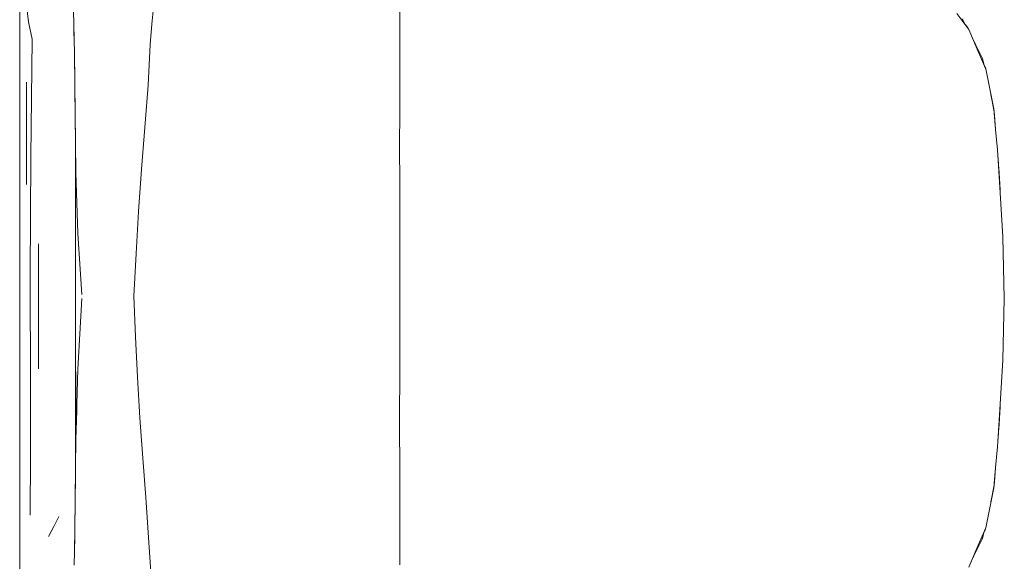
# Model space of a CAD drawing. Header units: millimetres. Extents: x -261 to 187, y -214 to 106.
# Tile 729 of 1056: x -204.843 to -204.071, y 6.91 to 7.334. Entities that reach past the tile are written whole.
import ezdxf

# ---------------------------------------------------------------- set-up
doc = ezdxf.new("R2010")
doc.units = ezdxf.units.MM
doc.header["$LTSCALE"] = 0.005
doc.header["$MEASUREMENT"] = 0
doc.layers.add('IFC-Elemento de mobília-Contorno', color=9, linetype='Continuous', lineweight=5)

msp = doc.modelspace()

# ---------------------------------------------------------------- linework, layer by layer
at = {"layer": 'IFC-Elemento de mobília-Contorno', "lineweight": 5}
for p, q in [((-204.84283, 7.2307), (-204.84272, 7.38414)), ((-204.54495, 7.36668), (-204.54495, 7.33384)), ((-204.83754, 7.34549), (-204.83586, 7.33241)), ((-204.80061, 7.34069), (-204.80036, 7.3305)), ((-204.73918, 7.33053), (-204.73779, 7.34627)), ((-204.83586, 7.33241), (-204.83307, 7.31876)), ((-204.54495, 7.2977), (-204.54495, 7.33384)), ((-204.10827, 7.33897), (-204.10353, 7.33263)), ((-204.10393, 7.33489), (-204.10129, 7.32971)), ((-204.10353, 7.33263), (-204.09879, 7.3263)), ((-204.80036, 7.3305), (-204.79999, 7.30737)), ((-204.80034, 7.32923), (-204.80033, 7.32864)), ((-204.80033, 7.32864), (-204.80009, 7.31375)), ((-204.74056, 7.31478), (-204.73918, 7.33053)), ((-204.10144, 7.33001), (-204.09939, 7.32746)), ((-204.10129, 7.32971), (-204.10117, 7.32948)), ((-204.09939, 7.32746), (-204.09901, 7.32659)), ((-204.09879, 7.3263), (-204.09218, 7.31091)), ((-204.83422, 7.22625), (-204.83307, 7.31876)), ((-204.09564, 7.31897), (-204.09338, 7.31416)), ((-204.09548, 7.3186), (-204.09218, 7.31091)), ((-204.09547, 7.31858), (-204.09338, 7.31416)), ((-204.74131, 7.29874), (-204.74056, 7.31478)), ((-204.09338, 7.31416), (-204.09074, 7.30898)), ((-204.09218, 7.31091), (-204.08887, 7.30322)), ((-204.79999, 7.30737), (-204.79971, 7.28652)), ((-204.79998, 7.30647), (-204.79997, 7.30615)), ((-204.79997, 7.30615), (-204.79968, 7.28416)), ((-204.09074, 7.30898), (-204.08811, 7.3038)), ((-204.08887, 7.30322), (-204.0857, 7.29586)), ((-204.08811, 7.3038), (-204.08714, 7.29921)), ((-204.08811, 7.3038), (-204.08714, 7.29921)), ((-204.08811, 7.3038), (-204.08714, 7.29921)), ((-204.74206, 7.28271), (-204.74131, 7.29874)), ((-204.54495, 7.2619), (-204.54495, 7.2977)), ((-204.08728, 7.29989), (-204.08586, 7.29664)), ((-204.08586, 7.29664), (-204.0857, 7.29586)), ((-204.08586, 7.29664), (-204.0857, 7.29586)), ((-204.0857, 7.29586), (-204.08556, 7.29552)), ((-204.08556, 7.29552), (-204.084, 7.28768)), ((-204.084, 7.28768), (-204.08245, 7.27983)), ((-204.83754, 7.20494), (-204.83754, 7.28511)), ((-204.79968, 7.28416), (-204.79937, 7.26102)), ((-204.74462, 7.24971), (-204.74206, 7.28271)), ((-204.08245, 7.27983), (-204.08089, 7.27199)), ((-204.79956, 7.27517), (-204.79941, 7.26383)), ((-204.08155, 7.27532), (-204.08103, 7.27272)), ((-204.08152, 7.27515), (-204.08103, 7.27272)), ((-204.08103, 7.27272), (-204.07942, 7.26474)), ((-204.08089, 7.27199), (-204.07934, 7.26414)), ((-204.79941, 7.26383), (-204.79932, 7.25668)), ((-204.07942, 7.26474), (-204.07935, 7.26422)), ((-204.07934, 7.26414), (-204.07781, 7.24808)), ((-204.07934, 7.26414), (-204.07874, 7.25929)), ((-204.79937, 7.26102), (-204.79907, 7.23739)), ((-204.79932, 7.25668), (-204.79909, 7.23945)), ((-204.54498, 7.23526), (-204.54495, 7.2619)), ((-204.07874, 7.25929), (-204.07781, 7.24808)), ((-204.74725, 7.2169), (-204.74462, 7.24971)), ((-204.07781, 7.24808), (-204.07629, 7.23202)), ((-204.79909, 6.97834), (-204.79909, 7.23945)), ((-204.79907, 7.23739), (-204.79878, 7.21424)), ((-204.54498, 7.23526), (-204.54495, 7.20541)), ((-204.07629, 7.23202), (-204.07522, 7.21526)), ((-204.84283, 7.2307), (-204.84281, 7.02076)), ((-204.83452, 7.13387), (-204.83422, 7.22625)), ((-204.07627, 7.23171), (-204.07626, 7.2316)), ((-204.07627, 7.23171), (-204.07626, 7.2316)), ((-204.07627, 7.23171), (-204.07626, 7.2316)), ((-204.07626, 7.2316), (-204.07533, 7.21712)), ((-204.74963, 7.18363), (-204.74725, 7.2169)), ((-204.07536, 7.21753), (-204.07509, 7.21413)), ((-204.79878, 7.21424), (-204.79725, 7.16658)), ((-204.07522, 7.21526), (-204.07415, 7.19851)), ((-204.07509, 7.21413), (-204.07415, 7.19851)), ((-204.07509, 7.21413), (-204.07428, 7.20069)), ((-204.54495, 7.20541), (-204.54495, 7.16926)), ((-204.07428, 7.20069), (-204.07422, 7.1997)), ((-204.07415, 7.19851), (-204.07227, 7.16397)), ((-204.75157, 7.15075), (-204.74963, 7.18363)), ((-204.79725, 7.16658), (-204.79417, 7.11857)), ((-204.54496, 7.13384), (-204.54495, 7.16926)), ((-204.07227, 7.16397), (-204.071, 7.11562)), ((-204.8281, 7.06033), (-204.8281, 7.15838)), ((-204.75337, 7.11728), (-204.75157, 7.15075)), ((-204.83452, 7.13387), (-204.83432, 7.04573)), ((-204.54496, 7.13384), (-204.54495, 7.10176)), ((-204.75337, 7.11728), (-204.752, 7.08544)), ((-204.79565, 7.0878), (-204.79417, 7.11545)), ((-204.07227, 7.06727), (-204.071, 7.11562)), ((-204.54495, 7.06429), (-204.54495, 7.10176)), ((-204.79712, 7.06015), (-204.79565, 7.0878)), ((-204.752, 7.08544), (-204.75057, 7.05391)), ((-204.54499, 7.01521), (-204.54495, 7.06429)), ((-204.07415, 7.03273), (-204.07227, 7.06727)), ((-204.79878, 7.00514), (-204.79878, 7.058)), ((-204.79795, 7.03264), (-204.79712, 7.06015)), ((-204.75057, 7.05391), (-204.74859, 7.02204)), ((-204.83432, 7.04573), (-204.8343, 6.99246)), ((-204.7981, 7.02785), (-204.79795, 7.03264)), ((-204.07522, 7.01598), (-204.07415, 7.03273)), ((-204.07509, 7.0171), (-204.07415, 7.03273)), ((-204.07428, 7.03055), (-204.07422, 7.03154)), ((-204.79878, 7.00514), (-204.7981, 7.02785)), ((-204.07509, 7.0171), (-204.07428, 7.03055)), ((-204.84281, 7.02076), (-204.84273, 6.85314)), ((-204.74859, 7.02204), (-204.7464, 6.99052)), ((-204.07629, 6.99922), (-204.07522, 7.01598)), ((-204.07537, 7.0137), (-204.07509, 7.0171)), ((-204.54499, 7.01521), (-204.54495, 6.98319)), ((-204.07626, 6.99964), (-204.07533, 7.0141)), ((-204.79903, 6.98366), (-204.79878, 7.00514)), ((-204.07781, 6.98316), (-204.07629, 6.99922)), ((-204.07627, 6.99952), (-204.07626, 6.99964)), ((-204.07627, 6.99952), (-204.07626, 6.99964)), ((-204.07627, 6.99952), (-204.07626, 6.99964)), ((-204.83472, 6.94566), (-204.8343, 6.99246)), ((-204.7464, 6.99052), (-204.74399, 6.95962)), ((-204.79929, 6.96228), (-204.79909, 6.97834)), ((-204.79909, 6.97845), (-204.79903, 6.98366)), ((-204.54496, 6.94873), (-204.54495, 6.98319)), ((-204.07934, 6.96709), (-204.07781, 6.98316)), ((-204.07874, 6.97195), (-204.07781, 6.98316)), ((-204.7993, 6.96162), (-204.79918, 6.97141)), ((-204.07934, 6.96709), (-204.07874, 6.97195)), ((-204.79942, 6.95202), (-204.79929, 6.96228)), ((-204.084, 6.94356), (-204.07934, 6.96709)), ((-204.08103, 6.95852), (-204.07942, 6.9665)), ((-204.07942, 6.9665), (-204.07935, 6.96703)), ((-204.79939, 6.9546), (-204.7993, 6.96162)), ((-204.74399, 6.95962), (-204.74173, 6.92812)), ((-204.08152, 6.95607), (-204.08103, 6.95852)), ((-204.08151, 6.95612), (-204.08103, 6.95852)), ((-204.08149, 6.95621), (-204.08103, 6.95852)), ((-204.79957, 6.94021), (-204.79942, 6.95202)), ((-204.79956, 6.94051), (-204.79944, 6.95045)), ((-204.54496, 6.94873), (-204.54495, 6.90682)), ((-204.81613, 6.93682), (-204.81214, 6.94468)), ((-204.79973, 6.92841), (-204.79957, 6.94021)), ((-204.79964, 6.93529), (-204.79956, 6.94051)), ((-204.08556, 6.93572), (-204.084, 6.94356)), ((-204.82012, 6.92896), (-204.81613, 6.93682)), ((-204.09218, 6.92033), (-204.08556, 6.93572)), ((-204.08811, 6.92744), (-204.08714, 6.93203)), ((-204.08728, 6.93135), (-204.08586, 6.9346)), ((-204.08586, 6.9346), (-204.0857, 6.93538)), ((-204.79991, 6.9175), (-204.79973, 6.92841)), ((-204.79986, 6.91963), (-204.79977, 6.92585)), ((-204.74173, 6.92812), (-204.7408, 6.9128)), ((-204.09218, 6.92033), (-204.08887, 6.92802)), ((-204.09074, 6.92226), (-204.08811, 6.92744)), ((-204.80009, 6.90658), (-204.79991, 6.9175)), ((-204.79996, 6.91424), (-204.79986, 6.91963)), ((-204.09879, 6.90494), (-204.09218, 6.92033)), ((-204.09564, 6.91227), (-204.09338, 6.91708)), ((-204.09548, 6.91264), (-204.09218, 6.92033)), ((-204.09547, 6.91266), (-204.09338, 6.91708)), ((-204.09338, 6.91708), (-204.09074, 6.92226)), ((-204.7408, 6.9128), (-204.73986, 6.89747))]:
    msp.add_line(p, q, dxfattribs=at)

doc.saveas('drawing.dxf')
